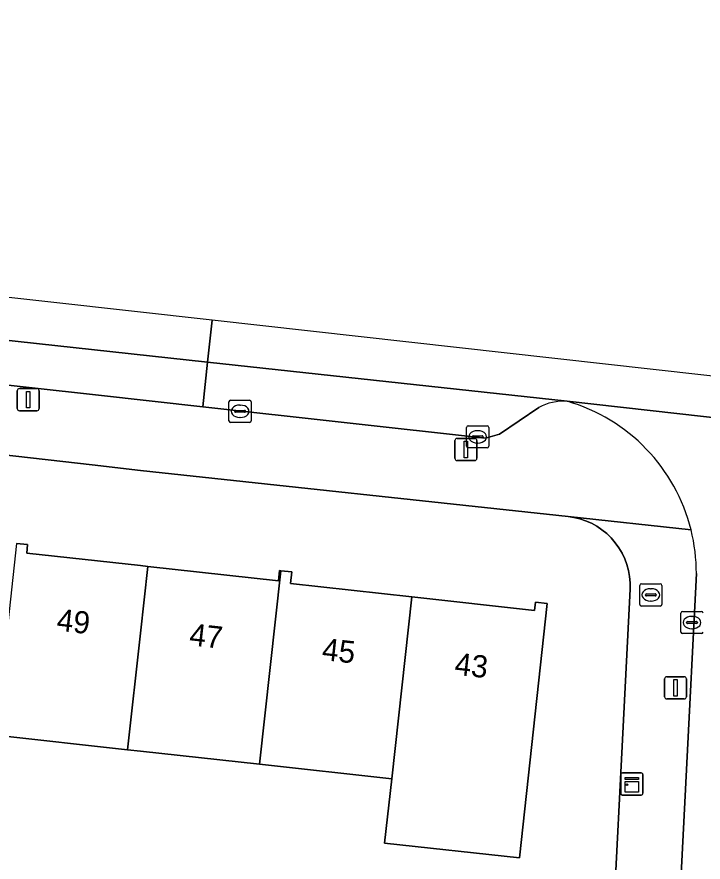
# Model space of a CAD drawing. Extents: x 162026 to 163502, y 387295 to 388169.
# Drawn here: x 162494.43 to 162525.39, y 388096.27 to 388134.4 of the extents above; entities that cross this region are included whole.
import ezdxf

# ---------------------------------------------------------------- set-up
doc = ezdxf.new("R2010")
doc.units = 0
for name, color, linetype in [('IMGEO_Brandkraan', 7, 'Continuous'), ('IMGEO_Erf', 7, 'Continuous'), ('IMGEO_Kast', 7, 'Continuous'), ('IMGEO_Kolk', 7, 'Continuous'), ('IMGEO_Lichtmast', 7, 'Continuous'), ('IMGEO_Pand', 7, 'Continuous'), ('IMGEO_Pand_nummerreeks', 7, 'Continuous'), ('IMGEO_Parkeervlak_open', 7, 'Continuous'), ('IMGEO_Rijbaan_lokaal_gesloten', 7, 'Continuous'), ('IMGEO_Rijbaan_lokaal_open', 7, 'Continuous'), ('IMGEO_Voetpad_open', 7, 'Continuous')]:
    doc.layers.add(name, color=color, linetype=linetype)

msp = doc.modelspace()

# ---------------------------------------------------------------- linework, layer by layer
at = {"layer": 'IMGEO_Brandkraan'}
for p, q in [((162522.531, 388107.9), (162522.531, 388108.752)), ((162522.606, 388108.826), (162523.458, 388108.826)), ((162523.019, 388108.606), (162523.044, 388108.606)), ((162523.532, 388108.752), (162523.532, 388107.9)), ((162522.79, 388108.32), (162522.79, 388108.332)), ((162523.228, 388108.283), (162522.83, 388108.283)), ((162522.833, 388108.369), (162523.231, 388108.369)), ((162523.274, 388108.332), (162523.274, 388108.32)), ((162523.458, 388107.826), (162522.606, 388107.826)), ((162523.042, 388108.046), (162523.017, 388108.046))]:
    msp.add_line(p, q, dxfattribs=at)
for points in [[(162522.531, 388107.9), (162522.531, 388108.752)], [(162522.606, 388108.826), (162523.458, 388108.826)], [(162523.532, 388108.752), (162523.532, 388107.9)], [(162523.458, 388107.826), (162522.606, 388107.826)]]:
    msp.add_lwpolyline(points, dxfattribs=at)
for centre, radius, start, end in [((162522.608, 388108.75), 0.0765, 91.552, 178.448), ((162522.608, 388108.75), 0.0765, 91.552, 178.448), ((162523.456, 388108.75), 0.0765, 1.552, 88.448), ((162523.456, 388108.75), 0.0765, 1.552, 88.448), ((162522.83, 388108.329), 0.0403, 85.8775, 175.7526), ((162522.827, 388108.319), 0.0366, 178.938, 274.7102), ((162523.231, 388108.326), 0.043, 264.8664, 352.4533), ((162523.235, 388108.331), 0.0386, 1.7309, 96.639), ((162522.608, 388107.902), 0.0765, 181.552, 268.448), ((162522.608, 388107.902), 0.0765, 181.552, 268.448), ((162523.456, 388107.902), 0.0765, 271.552, 358.448), ((162523.456, 388107.902), 0.0765, 271.552, 358.448)]:
    msp.add_arc(centre, radius, start, end, dxfattribs=at)
for centre, major_axis, ratio, start_param, end_param in [((162523.018, 388108.326), (-0.387, 0.002), 0.722429, 4.712389, 7.853982), ((162523.043, 388108.326), (-0.39, 0.002), 0.717154, 1.570796, 4.712389)]:
    msp.add_ellipse(centre, major_axis=major_axis, ratio=ratio, start_param=start_param, end_param=end_param, dxfattribs=at)
at = {"layer": 'IMGEO_Erf'}
for points in [[(162521.03, 388087.62), (162522.093, 388108.592), (162522.094, 388108.872), (162522.071, 388109.151), (162522.022, 388109.427), (162521.949, 388109.698), (162521.852, 388109.961), (162521.732, 388110.214), (162521.59, 388110.455), (162521.427, 388110.683), (162521.244, 388110.895), (162521.043, 388111.09), (162520.826, 388111.267), (162520.593, 388111.423), (162520.348, 388111.558), (162520.091, 388111.67), (162519.825, 388111.759), (162519.553, 388111.824), (162519.299, 388111.862), (162500, 388113.941), (162497.829, 388114.188), (162461.383, 388118.329)], [(162494.414, 388110.648), (162494.912, 388110.594), (162494.87, 388110.212), (162500, 388109.648), (162500.331, 388109.612), (162506.23, 388108.964), (162506.28, 388109.426), (162506.341, 388109.419), (162506.826, 388109.366), (162506.769, 388108.841), (162512.242, 388108.239), (162517.781, 388107.63), (162517.822, 388108.004), (162518.36, 388107.945), (162517.418, 388099.366), (162517.099, 388096.458), (162511.02, 388097.125), (162511.34, 388100.034), (162505.381, 388100.689), (162500, 388101.28), (162499.422, 388101.344), (162493.463, 388101.998)]]:
    msp.add_lwpolyline(points, dxfattribs=at)
at = {"layer": 'IMGEO_Kast'}
for p, q in [((162521.675, 388099.37), (162521.675, 388100.211)), ((162521.675, 388100.211), (162521.675, 388099.37)), ((162521.75, 388100.295), (162522.591, 388100.295)), ((162522.591, 388100.295), (162521.75, 388100.295)), ((162522.675, 388100.22), (162522.675, 388099.379)), ((162522.675, 388099.379), (162522.675, 388100.22)), ((162522.6, 388099.295), (162521.759, 388099.295)), ((162521.759, 388099.295), (162522.6, 388099.295))]:
    msp.add_line(p, q, dxfattribs=at)
for points in [[(162521.87, 388100.085), (162522.47, 388100.085), (162522.47, 388100), (162521.87, 388100), (162521.87, 388100.085)], [(162521.87, 388099.91), (162522.47, 388099.91), (162522.47, 388099.421), (162521.87, 388099.421), (162521.87, 388099.91)]]:
    msp.add_lwpolyline(points, dxfattribs=at)
msp.add_circle((162521.954, 388099.759), 0.0377, dxfattribs=at)
for centre, start, end in [((162521.753, 388100.217), 92.4484, 184.2845), ((162521.753, 388100.217), 92.4484, 184.2845), ((162522.597, 388100.217), 2.4484, 94.2845), ((162522.597, 388100.217), 2.4484, 94.2845), ((162521.753, 388099.373), 182.4484, 274.2845), ((162521.753, 388099.373), 182.4484, 274.2845), ((162522.597, 388099.373), 272.4484, 4.2845), ((162522.597, 388099.373), 272.4484, 4.2845)]:
    msp.add_arc(centre, 0.0779, start, end, dxfattribs=at)
at = {"layer": 'IMGEO_Kolk'}
for p, q in [((162503.997, 388116.184), (162503.997, 388117.036)), ((162504.072, 388117.11), (162504.924, 388117.11)), ((162504.998, 388117.036), (162504.998, 388116.184)), ((162504.256, 388116.604), (162504.256, 388116.616)), ((162504.694, 388116.567), (162504.296, 388116.567)), ((162504.299, 388116.653), (162504.697, 388116.653)), ((162504.485, 388116.89), (162504.51, 388116.89)), ((162504.74, 388116.616), (162504.74, 388116.604)), ((162504.508, 388116.33), (162504.483, 388116.33)), ((162504.924, 388116.11), (162504.072, 388116.11)), ((162514.717, 388115.031), (162514.717, 388115.883)), ((162514.792, 388115.957), (162515.644, 388115.957)), ((162515.718, 388115.883), (162515.718, 388115.031)), ((162514.976, 388115.451), (162514.976, 388115.463)), ((162515.414, 388115.414), (162515.016, 388115.414)), ((162515.019, 388115.5), (162515.417, 388115.5)), ((162515.205, 388115.737), (162515.23, 388115.737)), ((162515.46, 388115.463), (162515.46, 388115.451)), ((162515.228, 388115.177), (162515.203, 388115.177)), ((162515.644, 388114.957), (162514.792, 388114.957)), ((162524.389, 388106.653), (162524.389, 388107.505)), ((162524.464, 388107.579), (162525.316, 388107.579)), ((162524.648, 388107.073), (162524.648, 388107.085)), ((162525.086, 388107.036), (162524.688, 388107.036)), ((162524.691, 388107.122), (162525.089, 388107.122)), ((162524.877, 388107.359), (162524.902, 388107.359)), ((162525.132, 388107.085), (162525.132, 388107.073)), ((162524.9, 388106.799), (162524.875, 388106.799)), ((162525.316, 388106.579), (162524.464, 388106.579))]:
    msp.add_line(p, q, dxfattribs=at)
for points in [[(162503.997, 388116.184), (162503.997, 388117.036)], [(162504.072, 388117.11), (162504.924, 388117.11)], [(162504.998, 388117.036), (162504.998, 388116.184)], [(162504.924, 388116.11), (162504.072, 388116.11)], [(162514.717, 388115.031), (162514.717, 388115.883)], [(162514.792, 388115.957), (162515.644, 388115.957)], [(162515.718, 388115.883), (162515.718, 388115.031)], [(162515.644, 388114.957), (162514.792, 388114.957)], [(162524.389, 388106.653), (162524.389, 388107.505)], [(162524.464, 388107.579), (162525.316, 388107.579)], [(162525.316, 388106.579), (162524.464, 388106.579)]]:
    msp.add_lwpolyline(points, dxfattribs=at)
for centre, radius, start, end in [((162504.074, 388117.034), 0.0765, 91.552, 178.448), ((162504.074, 388117.034), 0.0765, 91.552, 178.448), ((162504.922, 388117.034), 0.0765, 1.552, 88.448), ((162504.922, 388117.034), 0.0765, 1.552, 88.448), ((162504.296, 388116.613), 0.0403, 85.8775, 175.7526), ((162504.293, 388116.603), 0.0366, 178.938, 274.7102), ((162504.697, 388116.61), 0.043, 264.8664, 352.4533), ((162504.701, 388116.615), 0.0386, 1.7309, 96.639), ((162504.074, 388116.186), 0.0765, 181.552, 268.448), ((162504.074, 388116.186), 0.0765, 181.552, 268.448), ((162504.922, 388116.186), 0.0765, 271.552, 358.448), ((162504.922, 388116.186), 0.0765, 271.552, 358.448), ((162514.794, 388115.881), 0.0765, 91.552, 178.448), ((162514.794, 388115.881), 0.0765, 91.552, 178.448), ((162515.642, 388115.881), 0.0765, 1.552, 88.448), ((162515.642, 388115.881), 0.0765, 1.552, 88.448), ((162515.016, 388115.46), 0.0403, 85.8775, 175.7526), ((162515.013, 388115.45), 0.0366, 178.938, 274.7102), ((162515.417, 388115.457), 0.043, 264.8664, 352.4533), ((162515.421, 388115.462), 0.0386, 1.7309, 96.639), ((162514.794, 388115.033), 0.0765, 181.552, 268.448), ((162514.794, 388115.033), 0.0765, 181.552, 268.448), ((162515.642, 388115.033), 0.0765, 271.552, 358.448), ((162515.642, 388115.033), 0.0765, 271.552, 358.448), ((162524.466, 388107.503), 0.0765, 91.552, 178.448), ((162524.466, 388107.503), 0.0765, 91.552, 178.448), ((162525.314, 388107.503), 0.0765, 1.552, 88.448), ((162525.314, 388107.503), 0.0765, 1.552, 88.448), ((162524.688, 388107.082), 0.0403, 85.8775, 175.7526), ((162524.685, 388107.072), 0.0366, 178.938, 274.7102), ((162525.089, 388107.079), 0.043, 264.8664, 352.4533), ((162525.093, 388107.084), 0.0386, 1.7309, 96.639), ((162524.466, 388106.655), 0.0765, 181.552, 268.448), ((162524.466, 388106.655), 0.0765, 181.552, 268.448), ((162525.314, 388106.655), 0.0765, 271.552, 358.448), ((162525.314, 388106.655), 0.0765, 271.552, 358.448)]:
    msp.add_arc(centre, radius, start, end, dxfattribs=at)
for centre, major_axis, ratio, start_param, end_param in [((162504.484, 388116.61), (-0.387, 0.002), 0.722429, 4.712389, 7.853982), ((162504.509, 388116.61), (-0.39, 0.002), 0.717154, 1.570796, 4.712389), ((162515.204, 388115.457), (-0.387, 0.002), 0.722429, 4.712389, 7.853982), ((162515.229, 388115.457), (-0.39, 0.002), 0.717154, 1.570796, 4.712389), ((162524.876, 388107.079), (-0.387, 0.002), 0.722429, 4.712389, 7.853982), ((162524.901, 388107.079), (-0.39, 0.002), 0.717154, 1.570796, 4.712389)]:
    msp.add_ellipse(centre, major_axis=major_axis, ratio=ratio, start_param=start_param, end_param=end_param, dxfattribs=at)
at = {"layer": 'IMGEO_Lichtmast'}
for p, q in [((162494.44, 388116.735), (162494.44, 388117.535)), ((162494.44, 388117.535), (162494.44, 388116.735)), ((162494.54, 388117.635), (162495.33, 388117.635)), ((162495.33, 388117.635), (162494.54, 388117.635)), ((162495.43, 388117.535), (162495.43, 388116.735)), ((162495.43, 388116.735), (162495.43, 388117.535)), ((162495.33, 388116.635), (162494.54, 388116.635)), ((162494.54, 388116.635), (162495.33, 388116.635)), ((162514.294, 388115.389), (162515.084, 388115.389)), ((162515.084, 388115.389), (162514.294, 388115.389)), ((162514.194, 388114.489), (162514.194, 388115.289)), ((162514.194, 388115.289), (162514.194, 388114.489)), ((162515.184, 388115.289), (162515.184, 388114.489)), ((162515.184, 388114.489), (162515.184, 388115.289)), ((162515.084, 388114.389), (162514.294, 388114.389)), ((162514.294, 388114.389), (162515.084, 388114.389)), ((162523.651, 388103.735), (162523.651, 388104.535)), ((162523.651, 388104.535), (162523.651, 388103.735)), ((162523.751, 388104.635), (162524.541, 388104.635)), ((162524.541, 388104.635), (162523.751, 388104.635)), ((162524.641, 388104.535), (162524.641, 388103.735)), ((162524.641, 388103.735), (162524.641, 388104.535)), ((162524.541, 388103.635), (162523.751, 388103.635)), ((162523.751, 388103.635), (162524.541, 388103.635))]:
    msp.add_line(p, q, dxfattribs=at)
for points in [[(162494.86, 388117.51), (162495.01, 388117.51), (162495.01, 388116.76), (162494.86, 388116.76), (162494.86, 388117.51)], [(162514.614, 388115.264), (162514.764, 388115.264), (162514.764, 388114.514), (162514.614, 388114.514), (162514.614, 388115.264)], [(162524.071, 388104.51), (162524.221, 388104.51), (162524.221, 388103.76), (162524.071, 388103.76), (162524.071, 388104.51)]]:
    msp.add_lwpolyline(points, dxfattribs=at)
for centre, start, end in [((162494.54, 388117.535), 90, 180), ((162494.54, 388117.535), 90, 180), ((162495.33, 388117.535), 0, 90), ((162495.33, 388117.535), 360, 90), ((162494.54, 388116.735), 180, 270), ((162494.54, 388116.735), 180, 270), ((162495.33, 388116.735), 270, 0), ((162495.33, 388116.735), 270, 0), ((162514.294, 388115.289), 90, 180), ((162514.294, 388115.289), 90, 180), ((162515.084, 388115.289), 0, 90), ((162515.084, 388115.289), 360, 90), ((162514.294, 388114.489), 180, 270), ((162514.294, 388114.489), 180, 270), ((162515.084, 388114.489), 270, 0), ((162515.084, 388114.489), 270, 0), ((162523.751, 388104.535), 90, 180), ((162523.751, 388104.535), 90, 180), ((162524.541, 388104.535), 0, 90), ((162524.541, 388104.535), 360, 90), ((162523.751, 388103.735), 180, 270), ((162523.751, 388103.735), 180, 270), ((162524.541, 388103.735), 270, 0), ((162524.541, 388103.735), 270, 0)]:
    msp.add_arc(centre, 0.1, start, end, dxfattribs=at)
at = {"layer": 'IMGEO_Pand'}
for points in [[(162500, 388106.6), (162500.331, 388109.612), (162500, 388109.648), (162494.87, 388110.212), (162494.912, 388110.594), (162494.414, 388110.648), (162493.463, 388101.998), (162499.422, 388101.344)], [(162506.341, 388109.419), (162506.28, 388109.426), (162506.23, 388108.964), (162500.331, 388109.612), (162500, 388106.6), (162499.422, 388101.344), (162500, 388101.28), (162505.381, 388100.689)], [(162505.381, 388100.689), (162511.34, 388100.034), (162512.242, 388108.239), (162506.769, 388108.841), (162506.826, 388109.366), (162506.341, 388109.419)], [(162518.36, 388107.945), (162517.822, 388108.004), (162517.781, 388107.63), (162512.242, 388108.239), (162511.34, 388100.034), (162511.02, 388097.125), (162517.099, 388096.458), (162517.418, 388099.366)]]:
    msp.add_lwpolyline(points, close=True, dxfattribs=at)
at = {"layer": 'IMGEO_Parkeervlak_open'}
msp.add_lwpolyline([(162477.241, 388121.64), (162477.014, 388119.673), (162498.114, 388117.331), (162502.816, 388116.809), (162503.034, 388118.829)], close=True, dxfattribs=at)
msp.add_lwpolyline([(162519.26, 388117.061), (162503.034, 388118.829), (162502.816, 388116.809), (162515.573, 388115.395), (162516.196, 388115.584), (162517.972, 388116.775)], dxfattribs=at)
msp.add_arc((162519.095, 388114.76), 2.307, 85.9059, 119.1329, dxfattribs=at)
at = {"layer": 'IMGEO_Rijbaan_lokaal_gesloten'}
msp.add_lwpolyline([(162591.987, 388110.802), (162527.574, 388117.998), (162503.237, 388120.717), (162503.034, 388118.829), (162519.26, 388117.061), (162536.511, 388115.13), (162551.641, 388111.408), (162552.393, 388111.257), (162559.077, 388110.444), (162559.402, 388110.464), (162565.855, 388109.737), (162591.512, 388106.913), (162591.987, 388110.802)], dxfattribs=at)
at = {"layer": 'IMGEO_Rijbaan_lokaal_open'}
for points in [[(162503.237, 388120.717), (162477.466, 388123.596), (162477.466, 388123.595), (162477.241, 388121.64), (162503.034, 388118.829), (162503.237, 388120.717)], [(162536.511, 388115.13), (162519.26, 388117.061)], [(162525.086, 388109.289), (162524.162, 388090.999), (162523.518, 388077.035), (162523.452, 388075.983), (162523.066, 388069.854), (162522.928, 388068.818), (162522.513, 388065.021), (162520.16, 388043.465)]]:
    msp.add_lwpolyline(points, dxfattribs=at)
for centre, radius, start, end in [((162517.015, 388109.309), 8.071, 14.019, 73.8469), ((162517.068, 388109.313), 8.018, 359.8298, 14.0845)]:
    msp.add_arc(centre, radius, start, end, dxfattribs=at)
at = {"layer": 'IMGEO_Voetpad_open'}
for points in [[(162517.972, 388116.775), (162516.196, 388115.584), (162515.573, 388115.395), (162502.816, 388116.809), (162498.114, 388117.331), (162477.014, 388119.673), (162469.212, 388120.556), (162466.889, 388120.801), (162464.734, 388120.996), (162464.672, 388120.479), (162457.771, 388121.284), (162457.831, 388121.78), (162403.381, 388127.958), (162403.327, 388127.484), (162397.949, 388128.072), (162398.006, 388128.568), (162345.244, 388134.404)], [(162340.431, 388131.804), (162344.89, 388131.447), (162459.992, 388118.487), (162461.383, 388118.329), (162497.829, 388114.188), (162500, 388113.941), (162519.299, 388111.862), (162524.845, 388111.264)], [(162524.845, 388111.264), (162519.299, 388111.862), (162519.553, 388111.824), (162519.825, 388111.759), (162520.091, 388111.67), (162520.348, 388111.558), (162520.593, 388111.423), (162520.826, 388111.267), (162521.043, 388111.09), (162521.244, 388110.895), (162521.427, 388110.683), (162521.59, 388110.455), (162521.732, 388110.214), (162521.852, 388109.961), (162521.949, 388109.698), (162522.022, 388109.427), (162522.071, 388109.151), (162522.094, 388108.872), (162522.093, 388108.592), (162521.03, 388087.62), (162520.938, 388085.8), (162520.089, 388070.501), (162519.936, 388069.141), (162512.154, 388000)], [(162520.16, 388043.465), (162522.513, 388065.021), (162522.016, 388065.075), (162522.431, 388068.872), (162522.928, 388068.818), (162523.066, 388069.854), (162523.452, 388075.983), (162522.953, 388076.015), (162523.018, 388077.058), (162523.662, 388091.022), (162524.162, 388090.999), (162525.086, 388109.289)]]:
    msp.add_lwpolyline(points, dxfattribs=at)
for centre, radius, start, end in [((162519.095, 388114.76), 2.307, 85.9059, 119.1329), ((162517.015, 388109.309), 8.071, 14.019, 73.8469), ((162517.068, 388109.313), 8.018, 359.8298, 14.0845)]:
    msp.add_arc(centre, radius, start, end, dxfattribs=at)

# ---------------------------------------------------------------- texts
at = {"layer": 'IMGEO_Pand_nummerreeks'}
for s, rotation, p in [('49', 353.6846, (162496.189, 388106.719)), ('47', 353.686, (162502.174, 388106.058)), ('45', 353.6846, (162508.159, 388105.395)), ('43', 353.686, (162514.144, 388104.733))]:
    msp.add_text(s, height=1, rotation=rotation, dxfattribs=at).set_placement(p)

doc.saveas('drawing.dxf')
